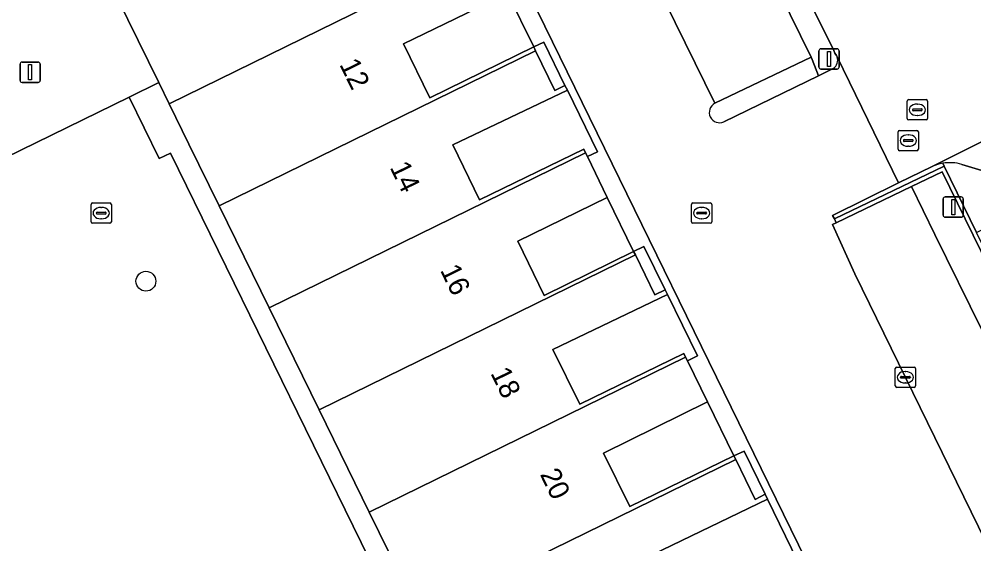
# Model space of a CAD drawing. Extents: x 160455 to 162082, y 388339 to 389736.
# Drawn here: x 161056.51 to 161103.51, y 388845.02 to 388870.84 of the extents above; entities that cross this region are included whole.
import ezdxf

# ---------------------------------------------------------------- set-up
doc = ezdxf.new("R2010")
doc.units = 0
for name, color, linetype in [('IMGEO_Boom', 7, 'Continuous'), ('IMGEO_Erf', 7, 'Continuous'), ('IMGEO_Groenvoorziening', 7, 'Continuous'), ('IMGEO_Haag', 7, 'Continuous'), ('IMGEO_Kolk', 7, 'Continuous'), ('IMGEO_Lichtmast', 7, 'Continuous'), ('IMGEO_Muur', 7, 'Continuous'), ('IMGEO_Pand', 7, 'Continuous'), ('IMGEO_Pand_nummerreeks', 7, 'Continuous'), ('IMGEO_Pand_overbouw', 7, 'Continuous'), ('IMGEO_Parkeervlak_open', 7, 'Continuous'), ('IMGEO_Rijbaan_lokaal_open', 7, 'Continuous'), ('IMGEO_Rioolput', 7, 'Continuous'), ('IMGEO_Verkeerseiland_open', 7, 'Continuous'), ('IMGEO_Voetgangersgebied_open', 7, 'Continuous'), ('IMGEO_Voetpad_open', 7, 'Continuous')]:
    doc.layers.add(name, color=color, linetype=linetype)

msp = doc.modelspace()

# ---------------------------------------------------------------- linework, layer by layer
at = {"layer": 'IMGEO_Boom'}
msp.add_circle((161062.749, 388857.942), 0.489, dxfattribs=at)
at = {"layer": 'IMGEO_Erf'}
for points in [[(161080.543, 388872.12), (161075.422, 388869.616), (161076.72, 388866.961), (161081.84, 388869.465)], [(161081.84, 388869.465), (161081.931, 388869.279), (161082.885, 388867.331), (161083.378, 388867.578), (161082.337, 388869.707)], [(161083.506, 388867.334), (161077.866, 388864.646), (161079.179, 388861.949), (161084.304, 388864.444), (161084.391, 388864.265), (161084.485, 388864.071), (161084.98, 388864.315)], [(161085.463, 388862.062), (161081.057, 388859.917), (161082.363, 388857.245), (161086.76, 388859.408)], [(161086.76, 388859.408), (161086.845, 388859.234), (161087.81, 388857.273), (161088.311, 388857.513), (161087.266, 388859.649)], [(161089.907, 388854.266), (161088.429, 388857.288), (161082.788, 388854.585), (161084.104, 388851.889), (161089.226, 388854.39), (161089.317, 388854.203), (161089.406, 388854.021)], [(161090.39, 388852.007), (161085.278, 388849.485), (161086.572, 388846.863), (161091.7, 388849.351)], [(161091.7, 388849.351), (161091.783, 388849.181), (161092.738, 388847.211), (161093.235, 388847.462), (161092.195, 388849.59)], [(161093.353, 388847.217), (161087.705, 388844.501), (161089.029, 388841.809), (161094.143, 388844.326), (161094.23, 388844.148), (161094.331, 388843.944), (161094.831, 388844.188)]]:
    msp.add_lwpolyline(points, close=True, dxfattribs=at)
at = {"layer": 'IMGEO_Groenvoorziening'}
for points in [[(161086.153, 388890.371), (161085.023, 388889.833), (161086.849, 388886.042), (161087.042, 388886.136), (161087.184, 388885.864), (161095.502, 388868.964), (161095.555, 388868.852), (161095.86, 388868.051), (161096.586, 388868.41)], [(161096.773, 388868.98), (161096.743, 388869.041), (161096.668, 388869.169), (161096.61, 388869.291), (161088.014, 388886.618), (161086.153, 388890.371)], [(161075.698, 388840.303), (161063.955, 388864.246), (161063.398, 388863.974), (161061.917, 388867.003), (161043.591, 388858.046), (161045.066, 388855.027), (161046.149, 388852.747)]]:
    msp.add_lwpolyline(points, dxfattribs=at)
msp.add_lwpolyline([(161106.316, 388855.351), (161105.942, 388855.168), (161105.853, 388855.35), (161103.089, 388861.005), (161101.947, 388863.331), (161100.432, 388862.603), (161101.593, 388860.247), (161106.215, 388850.86), (161112.738, 388837.588), (161113.662, 388838.042), (161114.549, 388838.451), (161110.35, 388847.067)], close=True, dxfattribs=at)
msp.add_arc((161096.339, 388868.807), 0.467, 301.867, 21.8068, dxfattribs=at)
at = {"layer": 'IMGEO_Haag'}
msp.add_lwpolyline([(161106.316, 388855.351), (161105.942, 388855.168), (161105.853, 388855.35), (161103.089, 388861.005), (161101.947, 388863.331), (161100.432, 388862.603), (161101.593, 388860.247), (161106.215, 388850.86), (161112.738, 388837.588), (161113.662, 388838.042), (161114.549, 388838.451), (161110.35, 388847.067)], close=True, dxfattribs=at)
at = {"layer": 'IMGEO_Kolk'}
for p, q in [((161099.639, 388852.794), (161099.639, 388853.646)), ((161099.714, 388853.72), (161100.566, 388853.72)), ((161100.127, 388853.5), (161100.152, 388853.5)), ((161100.64, 388853.646), (161100.64, 388852.794)), ((161099.898, 388853.214), (161099.898, 388853.226)), ((161100.336, 388853.177), (161099.938, 388853.177)), ((161099.941, 388853.263), (161100.339, 388853.263)), ((161100.15, 388852.94), (161100.125, 388852.94)), ((161100.382, 388853.226), (161100.382, 388853.214)), ((161100.566, 388852.72), (161099.714, 388852.72))]:
    msp.add_line(p, q, dxfattribs=at)
for points in [[(161099.639, 388852.794), (161099.639, 388853.646)], [(161099.714, 388853.72), (161100.566, 388853.72)], [(161100.64, 388853.646), (161100.64, 388852.794)], [(161100.566, 388852.72), (161099.714, 388852.72)]]:
    msp.add_lwpolyline(points, dxfattribs=at)
for centre, radius, start, end in [((161099.716, 388853.644), 0.0765, 91.552, 178.448), ((161099.716, 388853.644), 0.0765, 91.552, 178.448), ((161100.564, 388853.644), 0.0765, 1.552, 88.448), ((161100.564, 388853.644), 0.0765, 1.552, 88.448), ((161099.938, 388853.223), 0.0403, 85.8775, 175.7526), ((161099.935, 388853.213), 0.0366, 178.938, 274.7102), ((161100.339, 388853.22), 0.043, 264.8664, 352.4533), ((161100.343, 388853.225), 0.0386, 1.7309, 96.639), ((161099.716, 388852.796), 0.0765, 181.552, 268.448), ((161099.716, 388852.796), 0.0765, 181.552, 268.448), ((161100.564, 388852.796), 0.0765, 271.552, 358.448), ((161100.564, 388852.796), 0.0765, 271.552, 358.448)]:
    msp.add_arc(centre, radius, start, end, dxfattribs=at)
for centre, major_axis, ratio, start_param, end_param in [((161100.126, 388853.22), (-0.387, 0.002), 0.722429, 4.712389, 7.853982), ((161100.151, 388853.22), (-0.39, 0.002), 0.717154, 1.570796, 4.712389)]:
    msp.add_ellipse(centre, major_axis=major_axis, ratio=ratio, start_param=start_param, end_param=end_param, dxfattribs=at)
at = {"layer": 'IMGEO_Lichtmast'}
for p, q in [((161095.883, 388868.475), (161095.883, 388869.275)), ((161095.883, 388869.275), (161095.883, 388868.475)), ((161095.983, 388869.375), (161096.773, 388869.375)), ((161096.773, 388869.375), (161095.983, 388869.375)), ((161096.873, 388869.275), (161096.873, 388868.475)), ((161096.873, 388868.475), (161096.873, 388869.275)), ((161056.553, 388867.821), (161056.553, 388868.621)), ((161056.553, 388868.621), (161056.553, 388867.821)), ((161056.653, 388868.721), (161057.443, 388868.721)), ((161057.443, 388868.721), (161056.653, 388868.721)), ((161057.543, 388868.621), (161057.543, 388867.821)), ((161057.543, 388867.821), (161057.543, 388868.621)), ((161096.773, 388868.375), (161095.983, 388868.375)), ((161095.983, 388868.375), (161096.773, 388868.375)), ((161057.443, 388867.721), (161056.653, 388867.721)), ((161056.653, 388867.721), (161057.443, 388867.721)), ((161101.997, 388861.19), (161101.997, 388861.99)), ((161101.997, 388861.99), (161101.997, 388861.19)), ((161102.097, 388862.09), (161102.887, 388862.09)), ((161102.887, 388862.09), (161102.097, 388862.09)), ((161102.987, 388861.99), (161102.987, 388861.19)), ((161102.987, 388861.19), (161102.987, 388861.99)), ((161102.887, 388861.09), (161102.097, 388861.09)), ((161102.097, 388861.09), (161102.887, 388861.09))]:
    msp.add_line(p, q, dxfattribs=at)
for points in [[(161096.303, 388869.25), (161096.453, 388869.25), (161096.453, 388868.5), (161096.303, 388868.5), (161096.303, 388869.25)], [(161056.973, 388868.596), (161057.123, 388868.596), (161057.123, 388867.846), (161056.973, 388867.846), (161056.973, 388868.596)], [(161102.417, 388861.965), (161102.567, 388861.965), (161102.567, 388861.215), (161102.417, 388861.215), (161102.417, 388861.965)]]:
    msp.add_lwpolyline(points, dxfattribs=at)
for centre, start, end in [((161095.983, 388869.275), 90, 180), ((161095.983, 388869.275), 90, 180), ((161096.773, 388869.275), 0, 90), ((161096.773, 388869.275), 360, 90), ((161056.653, 388868.621), 90, 180), ((161056.653, 388868.621), 90, 180), ((161057.443, 388868.621), 0, 90), ((161057.443, 388868.621), 360, 90), ((161095.983, 388868.475), 180, 270), ((161095.983, 388868.475), 180, 270), ((161096.773, 388868.475), 270, 0), ((161096.773, 388868.475), 270, 0), ((161056.653, 388867.821), 180, 270), ((161056.653, 388867.821), 180, 270), ((161057.443, 388867.821), 270, 0), ((161057.443, 388867.821), 270, 0), ((161102.097, 388861.99), 90, 180), ((161102.097, 388861.99), 90, 180), ((161102.887, 388861.99), 0, 90), ((161102.887, 388861.99), 360, 90), ((161102.097, 388861.19), 180, 270), ((161102.097, 388861.19), 180, 270), ((161102.887, 388861.19), 270, 0), ((161102.887, 388861.19), 270, 0)]:
    msp.add_arc(centre, 0.1, start, end, dxfattribs=at)
at = {"layer": 'IMGEO_Muur'}
msp.add_lwpolyline([(161100.432, 388862.603), (161101.947, 388863.331), (161103.089, 388861.005), (161105.853, 388855.35), (161106.036, 388855.44), (161103.646, 388860.337), (161102.049, 388863.609), (161096.641, 388861.007), (161096.73, 388860.823)], close=True, dxfattribs=at)
at = {"layer": 'IMGEO_Pand'}
for points in [[(161079.472, 388874.306), (161079.38, 388874.493), (161074.261, 388871.986), (161072.941, 388874.68), (161078.57, 388877.38), (161078.453, 388877.622), (161077.794, 388877.304), (161076.848, 388879.225), (161074.92, 388878.274), (161074.832, 388878.454), (161071.994, 388877.069), (161061.347, 388871.872), (161063.383, 388867.719), (161063.895, 388866.675)], [(161079.472, 388874.306), (161063.895, 388866.675), (161064.867, 388864.691), (161066.358, 388861.651), (161081.931, 388869.279), (161081.84, 388869.465), (161076.72, 388866.961), (161075.422, 388869.616), (161080.543, 388872.12), (161079.56, 388874.125)], [(161068.817, 388856.635), (161084.391, 388864.265), (161084.304, 388864.444), (161079.179, 388861.949), (161077.866, 388864.646), (161083.506, 388867.334), (161083.378, 388867.578), (161082.885, 388867.331), (161081.931, 388869.279), (161066.358, 388861.651)], [(161068.817, 388856.635), (161071.28, 388851.61), (161086.845, 388859.234), (161086.76, 388859.408), (161082.363, 388857.245), (161081.057, 388859.917), (161085.463, 388862.062), (161084.485, 388864.071), (161084.391, 388864.265)], [(161089.317, 388854.203), (161089.226, 388854.39), (161084.104, 388851.889), (161082.788, 388854.585), (161088.429, 388857.288), (161088.311, 388857.513), (161087.81, 388857.273), (161086.845, 388859.234), (161071.28, 388851.61), (161073.748, 388846.577)], [(161089.317, 388854.203), (161073.748, 388846.577), (161076.211, 388841.552), (161091.783, 388849.181), (161091.7, 388849.351), (161086.572, 388846.863), (161085.278, 388849.485), (161090.39, 388852.007), (161089.406, 388854.021)], [(161076.211, 388841.552), (161078.674, 388836.528), (161094.23, 388844.148), (161094.143, 388844.326), (161089.029, 388841.809), (161087.705, 388844.501), (161093.353, 388847.217), (161093.235, 388847.462), (161092.738, 388847.211), (161091.783, 388849.181)]]:
    msp.add_lwpolyline(points, close=True, dxfattribs=at)
at = {"layer": 'IMGEO_Pand_overbouw'}
for points in [[(161080.543, 388872.12), (161075.422, 388869.616), (161076.72, 388866.961), (161081.84, 388869.465)], [(161083.506, 388867.334), (161077.866, 388864.646), (161079.179, 388861.949), (161084.304, 388864.444), (161084.391, 388864.265), (161084.485, 388864.071), (161084.98, 388864.315)], [(161085.463, 388862.062), (161081.057, 388859.917), (161082.363, 388857.245), (161086.76, 388859.408)], [(161089.317, 388854.203), (161089.406, 388854.021), (161089.907, 388854.266), (161088.429, 388857.288), (161082.788, 388854.585), (161084.104, 388851.889), (161089.226, 388854.39)], [(161091.7, 388849.351), (161090.39, 388852.007), (161085.278, 388849.485), (161086.572, 388846.863)], [(161094.23, 388844.148), (161094.331, 388843.944), (161094.831, 388844.188), (161093.353, 388847.217), (161087.705, 388844.501), (161089.029, 388841.809), (161094.143, 388844.326)]]:
    msp.add_lwpolyline(points, close=True, dxfattribs=at)
at = {"layer": 'IMGEO_Parkeervlak_open'}
for points in [[(161090.764, 388866.697), (161095.502, 388868.964), (161087.184, 388885.864), (161082.469, 388883.552)], [(161100.432, 388862.603), (161096.73, 388860.823), (161096.551, 388860.737), (161097.653, 388858.301), (161108.744, 388835.625), (161112.738, 388837.588), (161106.215, 388850.86), (161101.593, 388860.247)]]:
    msp.add_lwpolyline(points, close=True, dxfattribs=at)
for points in [[(161124.799, 388873.044), (161129.403, 388875.27), (161133.473, 388877.257), (161134.418, 388877.721), (161133.643, 388879.309), (161111.672, 388868.581), (161107.374, 388866.505), (161105.225, 388865.467), (161101.463, 388863.583)], [(161102.914, 388863.691), (161104.23, 388863.29)]]:
    msp.add_lwpolyline(points, dxfattribs=at)
for centre, radius, start, end in [((161102.34, 388861.689), 2.087, 99.8957, 114.8376), ((161102.33, 388861.692), 2.082, 73.7181, 99.657)]:
    msp.add_arc(centre, radius, start, end, dxfattribs=at)
at = {"layer": 'IMGEO_Rijbaan_lokaal_open'}
for points in [[(161088.014, 388886.618), (161096.61, 388869.291), (161096.668, 388869.169), (161096.743, 388869.041), (161096.773, 388868.98), (161099.804, 388862.782), (161101.463, 388863.583), (161105.225, 388865.467), (161107.374, 388866.505), (161111.672, 388868.581), (161133.643, 388879.309)], [(161090.764, 388866.697), (161082.469, 388883.552), (161077.256, 388880.995), (161100.006, 388834.482), (161105.012, 388836.932), (161106.245, 388834.416), (161108.744, 388835.625), (161097.653, 388858.301), (161096.551, 388860.737), (161096.73, 388860.823)], [(161100.006, 388834.482), (161077.256, 388880.995)], [(161080.543, 388872.12), (161081.84, 388869.465), (161082.337, 388869.707), (161083.378, 388867.578), (161083.506, 388867.334), (161084.98, 388864.315), (161084.485, 388864.071), (161085.463, 388862.062), (161086.76, 388859.408), (161087.266, 388859.649), (161088.311, 388857.513), (161088.429, 388857.288), (161089.907, 388854.266), (161089.406, 388854.021), (161090.39, 388852.007), (161091.7, 388849.351), (161092.195, 388849.59), (161093.235, 388847.462), (161093.353, 388847.217), (161094.831, 388844.188)], [(161096.73, 388860.823), (161096.641, 388861.007), (161096.558, 388861.179), (161099.804, 388862.782), (161096.773, 388868.98)], [(161096.586, 388868.41), (161095.86, 388868.051), (161091.205, 388865.787)], [(161102.049, 388863.609), (161101.981, 388863.745)], [(161101.463, 388863.583), (161099.804, 388862.782), (161096.558, 388861.179), (161096.641, 388861.007), (161102.049, 388863.609)]]:
    msp.add_lwpolyline(points, dxfattribs=at)
for centre, radius, start, end in [((161096.339, 388868.807), 0.467, 301.867, 21.8068), ((161090.989, 388866.244), 0.506, 116.4409, 295.2701), ((161102.34, 388861.689), 2.087, 99.8957, 114.8376)]:
    msp.add_arc(centre, radius, start, end, dxfattribs=at)
at = {"layer": 'IMGEO_Rioolput'}
for p, q in [((161100.227, 388865.948), (161100.227, 388866.8)), ((161100.302, 388866.874), (161101.154, 388866.874)), ((161100.715, 388866.654), (161100.74, 388866.654)), ((161101.228, 388866.8), (161101.228, 388865.948)), ((161100.486, 388866.368), (161100.486, 388866.38)), ((161100.924, 388866.331), (161100.526, 388866.331)), ((161100.529, 388866.417), (161100.927, 388866.417)), ((161100.738, 388866.094), (161100.713, 388866.094)), ((161100.97, 388866.38), (161100.97, 388866.368)), ((161101.154, 388865.874), (161100.302, 388865.874)), ((161099.779, 388864.437), (161099.779, 388865.289)), ((161099.854, 388865.363), (161100.706, 388865.363)), ((161100.267, 388865.143), (161100.292, 388865.143)), ((161100.78, 388865.289), (161100.78, 388864.437)), ((161100.038, 388864.857), (161100.038, 388864.869)), ((161100.476, 388864.82), (161100.078, 388864.82)), ((161100.081, 388864.906), (161100.479, 388864.906)), ((161100.29, 388864.583), (161100.265, 388864.583)), ((161100.522, 388864.869), (161100.522, 388864.857)), ((161100.706, 388864.363), (161099.854, 388864.363)), ((161060.122, 388861.792), (161060.974, 388861.792)), ((161089.682, 388861.794), (161090.534, 388861.794)), ((161060.047, 388860.866), (161060.047, 388861.718)), ((161060.306, 388861.286), (161060.306, 388861.298)), ((161060.349, 388861.335), (161060.747, 388861.335)), ((161060.535, 388861.572), (161060.56, 388861.572)), ((161060.79, 388861.298), (161060.79, 388861.286)), ((161061.048, 388861.718), (161061.048, 388860.866)), ((161089.607, 388860.868), (161089.607, 388861.72)), ((161089.866, 388861.288), (161089.866, 388861.3)), ((161089.909, 388861.337), (161090.307, 388861.337)), ((161090.095, 388861.574), (161090.12, 388861.574)), ((161090.35, 388861.3), (161090.35, 388861.288)), ((161090.608, 388861.72), (161090.608, 388860.868)), ((161060.974, 388860.792), (161060.122, 388860.792)), ((161060.744, 388861.249), (161060.346, 388861.249)), ((161060.558, 388861.012), (161060.533, 388861.012)), ((161090.534, 388860.794), (161089.682, 388860.794)), ((161090.304, 388861.251), (161089.906, 388861.251)), ((161090.118, 388861.014), (161090.093, 388861.014))]:
    msp.add_line(p, q, dxfattribs=at)
for points in [[(161100.227, 388865.948), (161100.227, 388866.8)], [(161100.302, 388866.874), (161101.154, 388866.874)], [(161101.228, 388866.8), (161101.228, 388865.948)], [(161101.154, 388865.874), (161100.302, 388865.874)], [(161099.779, 388864.437), (161099.779, 388865.289)], [(161099.854, 388865.363), (161100.706, 388865.363)], [(161100.78, 388865.289), (161100.78, 388864.437)], [(161100.706, 388864.363), (161099.854, 388864.363)], [(161060.122, 388861.792), (161060.974, 388861.792)], [(161089.682, 388861.794), (161090.534, 388861.794)], [(161060.047, 388860.866), (161060.047, 388861.718)], [(161061.048, 388861.718), (161061.048, 388860.866)], [(161089.607, 388860.868), (161089.607, 388861.72)], [(161090.608, 388861.72), (161090.608, 388860.868)], [(161060.974, 388860.792), (161060.122, 388860.792)], [(161090.534, 388860.794), (161089.682, 388860.794)]]:
    msp.add_lwpolyline(points, dxfattribs=at)
for centre, radius, start, end in [((161100.304, 388866.798), 0.0765, 91.552, 178.448), ((161100.304, 388866.798), 0.0765, 91.552, 178.448), ((161101.152, 388866.798), 0.0765, 1.552, 88.448), ((161101.152, 388866.798), 0.0765, 1.552, 88.448), ((161100.526, 388866.377), 0.0403, 85.8775, 175.7526), ((161100.523, 388866.367), 0.0366, 178.938, 274.7102), ((161100.927, 388866.374), 0.043, 264.8664, 352.4533), ((161100.931, 388866.379), 0.0386, 1.7309, 96.639), ((161100.304, 388865.95), 0.0765, 181.552, 268.448), ((161100.304, 388865.95), 0.0765, 181.552, 268.448), ((161101.152, 388865.95), 0.0765, 271.552, 358.448), ((161101.152, 388865.95), 0.0765, 271.552, 358.448), ((161099.856, 388865.287), 0.0765, 91.552, 178.448), ((161099.856, 388865.287), 0.0765, 91.552, 178.448), ((161100.704, 388865.287), 0.0765, 1.552, 88.448), ((161100.704, 388865.287), 0.0765, 1.552, 88.448), ((161100.078, 388864.866), 0.0403, 85.8775, 175.7526), ((161100.075, 388864.856), 0.0366, 178.938, 274.7102), ((161100.479, 388864.863), 0.043, 264.8664, 352.4533), ((161100.483, 388864.868), 0.0386, 1.7309, 96.639), ((161099.856, 388864.439), 0.0765, 181.552, 268.448), ((161099.856, 388864.439), 0.0765, 181.552, 268.448), ((161100.704, 388864.439), 0.0765, 271.552, 358.448), ((161100.704, 388864.439), 0.0765, 271.552, 358.448), ((161060.124, 388861.716), 0.0765, 91.552, 178.448), ((161060.124, 388861.716), 0.0765, 91.552, 178.448), ((161060.972, 388861.716), 0.0765, 1.552, 88.448), ((161060.972, 388861.716), 0.0765, 1.552, 88.448), ((161089.684, 388861.718), 0.0765, 91.552, 178.448), ((161089.684, 388861.718), 0.0765, 91.552, 178.448), ((161090.532, 388861.718), 0.0765, 1.552, 88.448), ((161090.532, 388861.718), 0.0765, 1.552, 88.448), ((161060.346, 388861.295), 0.0403, 85.8775, 175.7526), ((161060.343, 388861.285), 0.0366, 178.938, 274.7102), ((161060.747, 388861.292), 0.043, 264.8664, 352.4533), ((161060.751, 388861.297), 0.0386, 1.7309, 96.639), ((161089.906, 388861.297), 0.0403, 85.8775, 175.7526), ((161089.903, 388861.287), 0.0366, 178.938, 274.7102), ((161090.307, 388861.294), 0.043, 264.8664, 352.4533), ((161090.311, 388861.299), 0.0386, 1.7309, 96.639), ((161060.124, 388860.868), 0.0765, 181.552, 268.448), ((161060.124, 388860.868), 0.0765, 181.552, 268.448), ((161060.972, 388860.868), 0.0765, 271.552, 358.448), ((161060.972, 388860.868), 0.0765, 271.552, 358.448), ((161089.684, 388860.87), 0.0765, 181.552, 268.448), ((161089.684, 388860.87), 0.0765, 181.552, 268.448), ((161090.532, 388860.87), 0.0765, 271.552, 358.448), ((161090.532, 388860.87), 0.0765, 271.552, 358.448)]:
    msp.add_arc(centre, radius, start, end, dxfattribs=at)
for centre, major_axis, ratio, start_param, end_param in [((161100.714, 388866.374), (-0.387, 0.002), 0.722429, 4.712389, 7.853982), ((161100.739, 388866.374), (-0.39, 0.002), 0.717154, 1.570796, 4.712389), ((161100.266, 388864.863), (-0.387, 0.002), 0.722429, 4.712389, 7.853982), ((161100.291, 388864.863), (-0.39, 0.002), 0.717154, 1.570796, 4.712389), ((161060.534, 388861.292), (-0.387, 0.002), 0.722429, 4.712389, 7.853982), ((161060.559, 388861.292), (-0.39, 0.002), 0.717154, 1.570796, 4.712389), ((161090.094, 388861.294), (-0.387, 0.002), 0.722429, 4.712389, 7.853982), ((161090.119, 388861.294), (-0.39, 0.002), 0.717154, 1.570796, 4.712389)]:
    msp.add_ellipse(centre, major_axis=major_axis, ratio=ratio, start_param=start_param, end_param=end_param, dxfattribs=at)
at = {"layer": 'IMGEO_Verkeerseiland_open'}
msp.add_lwpolyline([(161091.205, 388865.787), (161095.86, 388868.051), (161095.555, 388868.852), (161095.502, 388868.964), (161090.764, 388866.697)], dxfattribs=at)
msp.add_arc((161090.989, 388866.244), 0.506, 116.4409, 295.2701, dxfattribs=at)
at = {"layer": 'IMGEO_Voetgangersgebied_open'}
msp.add_lwpolyline([(161024.557, 388845.477), (161040.679, 388853.319), (161039.373, 388855.998), (161039.679, 388856.145), (161043.591, 388858.046), (161061.917, 388867.003), (161063.383, 388867.719), (161061.347, 388871.872), (161071.994, 388877.069), (161071.443, 388878.171), (161071.313, 388878.446), (161070.749, 388878.17), (161068.874, 388882.082), (161068.844, 388882.13), (161068.599, 388882.532), (161064.755, 388890.424), (161044.564, 388880.547), (161049.922, 388869.552), (161036.467, 388862.968), (161033.714, 388868.627), (161030.82, 388874.567)], dxfattribs=at)
at = {"layer": 'IMGEO_Voetpad_open'}
for points in [[(161101.981, 388863.745), (161102.049, 388863.609), (161103.646, 388860.337), (161107.635, 388862.268), (161143.445, 388879.77)], [(161104.23, 388863.29), (161102.914, 388863.691)]]:
    msp.add_lwpolyline(points, dxfattribs=at)
msp.add_lwpolyline([(161073.748, 388846.577), (161071.28, 388851.61), (161068.817, 388856.635), (161066.358, 388861.651), (161064.867, 388864.691), (161063.895, 388866.675), (161063.383, 388867.719), (161061.917, 388867.003), (161063.398, 388863.974), (161063.955, 388864.246), (161075.698, 388840.303), (161083.51, 388824.377), (161084.414, 388824.82), (161083.601, 388826.478), (161081.137, 388831.504), (161078.674, 388836.528), (161076.211, 388841.552)], close=True, dxfattribs=at)
msp.add_arc((161102.33, 388861.692), 2.082, 73.7181, 99.657, dxfattribs=at)

# ---------------------------------------------------------------- texts
at = {"layer": 'IMGEO_Pand_nummerreeks'}
for s, p in [('12', (161072.259, 388868.611)), ('14', (161074.738, 388863.547)), ('16', (161077.216, 388858.486)), ('18', (161079.695, 388853.423)), ('20', (161082.132, 388848.444))]:
    msp.add_text(s, height=1, rotation=296.0852, dxfattribs=at).set_placement(p)

doc.saveas('drawing.dxf')
